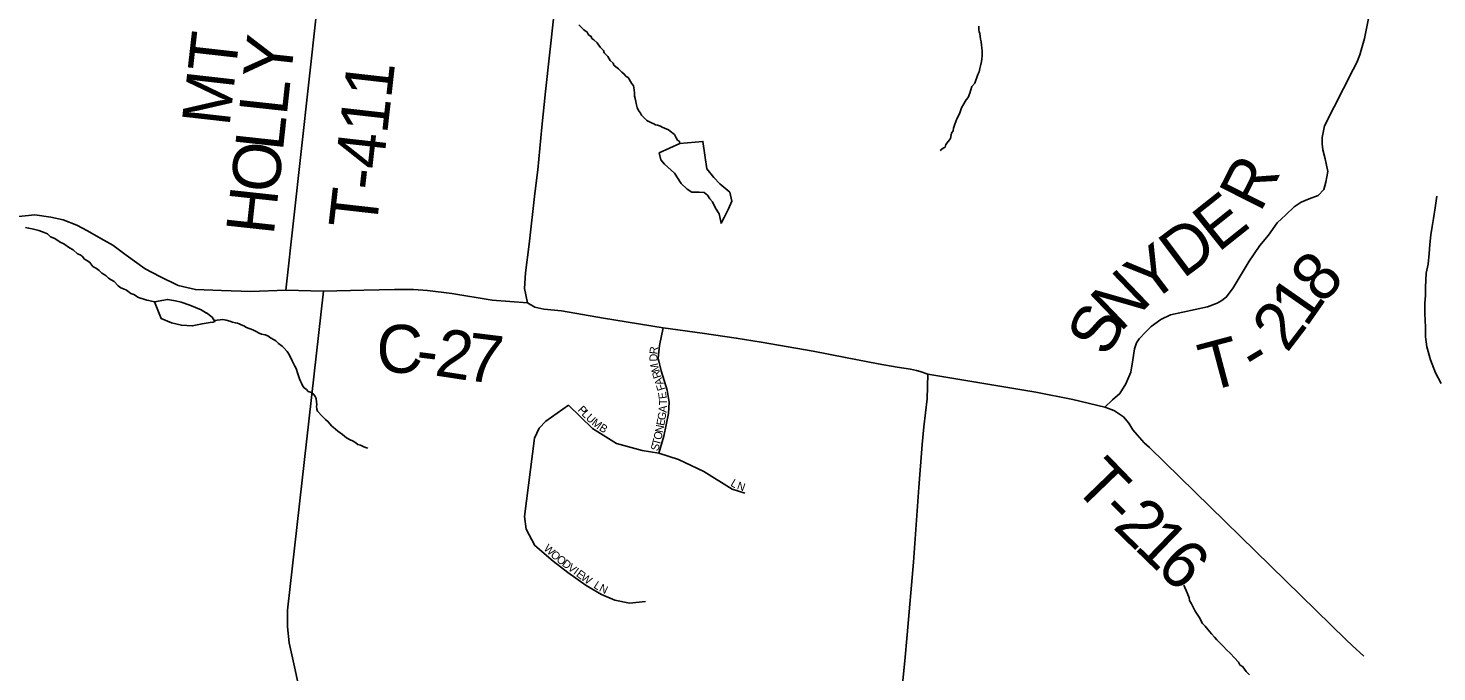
# Model space of a CAD drawing. Extents: x 1310247 to 1664935, y 235267 to 584339.
# Drawn here: x 1488461 to 1497261, y 378528 to 382553 of the extents above; entities that cross this region are included whole.
import ezdxf

# ---------------------------------------------------------------- set-up
doc = ezdxf.new("R2010")
doc.units = 0
for name, color, linetype in [('GM_X_County_Road', 7, 'Continuous'), ('GM_X_County_Road_Text', 7, 'Continuous'), ('GM_X_Major_River', 7, 'Continuous'), ('GM_X_Minor_Lake', 7, 'Continuous'), ('GM_X_Minor_River', 7, 'Continuous'), ('GM_X_State_Route', 7, 'Continuous'), ('GM_X_Township_Road', 7, 'Continuous'), ('GM_X_Township_Road_Text', 7, 'Continuous'), ('GM_X_Township_Subdivision', 7, 'Continuous'), ('GM_X_Township_Subdivision_Text', 7, 'Continuous')]:
    doc.layers.add(name, color=color, linetype=linetype)

msp = doc.modelspace()

# ---------------------------------------------------------------- linework, layer by layer
at = {"layer": 'GM_X_County_Road'}
for points in [[(1490704.7, 373498.3), (1490746.7, 373613.8), (1490792.7, 373999.5), (1490828.5, 374322.3), (1490859.3, 374622), (1490881.9, 374849.1), (1490897.7, 375088.3), (1490889.4, 375201.2), (1490872.1, 375321.6), (1490849.2, 375448.9), (1490819.4, 375578.5), (1490772.5, 375808.3), (1490726.5, 376033.9), (1490670.3, 376282.7), (1490655.4, 376347.1), (1490622.1, 376491.5), (1490409.9, 377308.1), (1490247.1, 377989.3), (1490125.5, 378560.5), (1490092.3, 378709.6), (1490080.8, 378810.5), (1490081.9, 378913.7), (1490306.8, 380908)], [(1490306.8, 380908), (1490558.6, 380915.4), (1490749.4, 380919.1), (1490867.9, 380919.1), (1490956.8, 380913.5), (1491108.7, 380893.2), (1491360.2, 380852.2), (1491581.2, 380834.8)]]:
    msp.add_lwpolyline(points, dxfattribs=at)
at = {"layer": 'GM_X_Major_River'}
msp.add_lwpolyline([(1497261.7, 381503.2), (1497250.5, 381429.1), (1497239.4, 381363.1), (1497232.6, 381313), (1497223.7, 381261), (1497216.7, 381200.9), (1497213.8, 381144.7), (1497206.7, 381076.6), (1497193.8, 381020.6), (1497190.3, 380934.3), (1497189.5, 380884.2), (1497186.7, 380832), (1497185.6, 380767.8), (1497190.3, 380683.4), (1497191.3, 380623.2), (1497198.4, 380560.8), (1497221.1, 380480.2), (1497253.9, 380397.3), (1497288.9, 380330.5)], dxfattribs=at)
at = {"layer": 'GM_X_Minor_Lake'}
for points in [[(1492606.7, 381526.8), (1492578.9, 381545.3), (1492541.4, 381582.1), (1492498.4, 381647.1), (1492437.1, 381702.3), (1492413.4, 381728.8), (1492404.1, 381773.1), (1492531.4, 381832.5)], [(1492531.4, 381832.5), (1492676.4, 381844.7), (1492701.6, 381673.7), (1492744.8, 381618.7), (1492782.3, 381580), (1492808, 381559.4), (1492843.6, 381526.7), (1492856.7, 381470.3), (1492835.8, 381422.5), (1492808.8, 381368.8), (1492790.1, 381333), (1492777.1, 381391.4), (1492755.6, 381427.9), (1492736.2, 381466.3), (1492720.5, 381486.7), (1492704.8, 381509), (1492685, 381525.4), (1492652.9, 381528), (1492606.7, 381526.8)], [(1489575.8, 380771.5), (1489542.7, 380791.1), (1489470.9, 380820.4), (1489417, 380839.4), (1489381, 380848.1), (1489331, 380857), (1489250.5, 380841.5)], [(1489250.5, 380841.5), (1489292.8, 380737.2), (1489356.6, 380710), (1489418.6, 380694.9), (1489486.8, 380691.7), (1489547.2, 380704.7), (1489597.5, 380711.9), (1489617.7, 380715.5), (1489627.8, 380719.4), (1489610.2, 380745.8), (1489574.5, 380772.5)]]:
    msp.add_lwpolyline(points, dxfattribs=at)
at = {"layer": 'GM_X_Minor_River'}
for points in [[(1491901.5, 382574.5), (1491933.1, 382541.8), (1491952.9, 382527.4), (1491962.7, 382511.2), (1491978.6, 382500.9), (1491982.4, 382488.8), (1491994.3, 382480.5), (1492016, 382462.1), (1492033.6, 382433.6), (1492055.4, 382413.2), (1492059.1, 382399.1), (1492082.8, 382376.5), (1492096.5, 382350.2), (1492116.2, 382333.8), (1492120.1, 382321.7), (1492131.9, 382311.4), (1492149.8, 382299.1), (1492169.5, 382278.6), (1492183.4, 382268.4), (1492197.1, 382250), (1492209.1, 382243.8), (1492230.6, 382209.3), (1492242.4, 382193), (1492244.2, 382181), (1492247.9, 382164.8), (1492249.6, 382148.7), (1492249.3, 382128.6), (1492253, 382112.5), (1492256.8, 382094.4), (1492258.6, 382082.3), (1492266.1, 382056), (1492273.9, 382037.8), (1492285.6, 382021.6), (1492293.5, 382009.4), (1492315.2, 381986.9), (1492327, 381976.7), (1492354.9, 381962.1), (1492368.8, 381953.8), (1492380.8, 381949.6), (1492392.8, 381947.4), (1492410.7, 381941.1), (1492422.7, 381934.8), (1492436.6, 381928.6), (1492460.5, 381918.1), (1492472.4, 381909.9), (1492498.2, 381887.3), (1492509.9, 381867), (1492517.7, 381852.8), (1492529.6, 381844.6), (1492531.4, 381832.5)], [(1494400.5, 382564.9), (1494400.1, 382542.9), (1494401.9, 382530.8), (1494405.7, 382518.7), (1494411.2, 382484.4), (1494414.9, 382468.3), (1494416.5, 382444.2), (1494418.3, 382432.1), (1494419.9, 382408), (1494421.5, 382379.8), (1494419.1, 382359.8), (1494416.8, 382343.8), (1494412.5, 382325.8), (1494406.1, 382301.8), (1494401.7, 382279.8), (1494393.4, 382263.8), (1494374.4, 382210), (1494356, 382188.2), (1494343.3, 382146.2), (1494332.8, 382120.3), (1494320.5, 382104.5), (1494299.8, 382068.7), (1494291.5, 382054.8), (1494283.1, 382030.8), (1494278.9, 382016.8), (1494262.3, 381987), (1494249.7, 381953.1), (1494241.2, 381927.1), (1494238.9, 381911.1), (1494228.7, 381897.2), (1494226.5, 381885.2), (1494222.1, 381863.2), (1494193.3, 381825.5), (1494189, 381809.5), (1494176.9, 381803.7), (1494158.6, 381788)], [(1488445.6, 381305.8), (1488463.7, 381303.4), (1488485.7, 381299), (1488527.6, 381288.2), (1488561.5, 381275.6), (1488581.5, 381267.2), (1488601.2, 381248.8), (1488627.2, 381238.3), (1488660.9, 381215.6), (1488684.8, 381205.2), (1488718.5, 381178.5), (1488742.4, 381166), (1488770.1, 381141.4), (1488786, 381135.1), (1488797.9, 381126.9), (1488813.7, 381108.5), (1488831.5, 381098.1), (1488847.4, 381087.8), (1488865.1, 381063.4), (1488889, 381051), (1488904.8, 381038.6), (1488920.6, 381020.3), (1488936.5, 381012), (1488948.4, 381003.7), (1488962.2, 380989.4), (1488980.1, 380979.1), (1488998, 380968.7), (1489023.6, 380942.1), (1489039.5, 380929.8), (1489057.4, 380923.5), (1489075.4, 380915.1), (1489103.1, 380894.6), (1489121.1, 380888.2), (1489150.9, 380869.6), (1489182.8, 380859), (1489202.8, 380852.6), (1489214.8, 380850.4), (1489230.8, 380846.1), (1489242.8, 380843.9), (1489250.5, 380841.5)], [(1489624.6, 380724.1), (1489676.5, 380731.9), (1489698.5, 380727.5), (1489720.5, 380721), (1489738.4, 380714.7), (1489756.4, 380710.4), (1489768.4, 380708.1), (1489780.4, 380703.9), (1489792.3, 380697.7), (1489808.3, 380691.4), (1489826.2, 380681), (1489864.1, 380666.3), (1489882, 380658), (1489903.9, 380645.5), (1489919.8, 380639.2), (1489941.8, 380634.8), (1489957.8, 380628.5), (1489975.6, 380616.1), (1489997.5, 380603.7), (1490009.4, 380597.5), (1490025.2, 380581.1), (1490047, 380564.7), (1490058.9, 380554.4), (1490078.6, 380532), (1490088.4, 380517.8), (1490100.1, 380495.5), (1490109.7, 380473.2), (1490119.5, 380457), (1490127.2, 380438.8)], [(1490127.2, 380438.8), (1490135, 380424.6), (1490146.5, 380392.2), (1490156, 380359.9), (1490161.8, 380345.8), (1490169.6, 380333.6), (1490177.3, 380315.4), (1490185.1, 380303.2), (1490199, 380292.9), (1490210.9, 380280.6), (1490230.8, 380274.3), (1490246.7, 380261.9), (1490254.5, 380249.8), (1490260.3, 380237.6), (1490262, 380215.5), (1490263.7, 380199.4), (1490263.5, 380187.3), (1490265.2, 380171.2), (1490269, 380159.1), (1490298.6, 380126.5), (1490318.3, 380106), (1490336.1, 380091.7), (1490346, 380079.5), (1490357.8, 380065.2), (1490379.6, 380048.7), (1490395.4, 380032.4), (1490425.1, 380011.8), (1490437, 380001.5), (1490450.9, 379991.2), (1490468.8, 379980.9), (1490490.7, 379970.5), (1490508.6, 379960.1), (1490520.4, 379949.9), (1490536.4, 379945.6), (1490554.3, 379937.2), (1490568.3, 379931), (1490582.3, 379926.7)], [(1496090.6, 378508.7), (1496070.9, 378531.1), (1496049.3, 378559.6), (1496031.5, 378572), (1496021.7, 378588.2), (1495998.1, 378616.7), (1495970.5, 378645.3), (1495946.7, 378665.8), (1495929, 378686.2), (1495903.3, 378710.8), (1495887.6, 378729.1), (1495871.8, 378745.5), (1495854.1, 378765.9), (1495832.4, 378790.3), (1495814.7, 378814.8), (1495797, 378831.1), (1495775.5, 378869.7), (1495752.1, 378908.2), (1495738.4, 378932.6), (1495728.8, 378952.8), (1495715.1, 378975.2), (1495713.3, 378991.3), (1495701.8, 379021.6), (1495680.5, 379070.2)]]:
    msp.add_lwpolyline(points, dxfattribs=at)
at = {"layer": 'GM_X_State_Route'}
msp.add_lwpolyline([(1493911.5, 378330.8), (1493938.3, 378597.2), (1493952.4, 378760.2), (1493991, 379213.8), (1494025.9, 379681.3), (1494046.8, 379949.1), (1494056.5, 380061), (1494076.3, 380235.3), (1494082.5, 380390.5), (1494034.3, 380405.4), (1494011.1, 380412.7), (1493973, 380419.9), (1493890.5, 380432.5), (1493770.9, 380455.1), (1493566.4, 380492.8), (1493365.7, 380533.3), (1493039.6, 380589.2), (1492884.9, 380615.3), (1492672.6, 380646), (1492427.1, 380680.2), (1492056.1, 380739.8), (1491792.1, 380784.6), (1491682.4, 380796), (1491625.4, 380808.3), (1491581.2, 380834.8), (1491561.3, 380925.3), (1491568.8, 381022.4), (1491590, 381202.9), (1491626.2, 381520.2), (1491644.4, 381667), (1491669.6, 381934.1), (1491693, 382156), (1491746, 382630)], dxfattribs=at)
at = {"layer": 'GM_X_Township_Road'}
for points in [[(1495414.2, 380622.9), (1495433.6, 380643.8), (1495475.7, 380687.7), (1495536.4, 380731.1), (1495598.2, 380760), (1495828.1, 380809.8), (1495888.8, 380834.3), (1495917.3, 380849.6), (1495947.9, 380872.9), (1495989.4, 380929.9), (1496087.9, 381095.7), (1496114.9, 381135), (1496156.5, 381194.1), (1496210.3, 381258.8), (1496264.7, 381336.8), (1496318.2, 381386.4), (1496369, 381435.9), (1496413.3, 381464.6), (1496462.8, 381485.4), (1496520.2, 381507.6), (1496556, 381544.4), (1496567.2, 381590.2), (1496580.1, 381657.4), (1496563.2, 381736.9), (1496548.8, 381791.7), (1496544.9, 381830.8), (1496544.9, 381869.8), (1496559.2, 381941.5), (1496738, 382295.2), (1496761.2, 382338.7), (1496780.5, 382386.3), (1496809.1, 382487.8), (1496859.9, 382739)], [(1490071.6, 380915.4), (1490262.9, 382648.1), (1490265.1, 382664.3), (1490265.3, 382666.2)], [(1486392.4, 381551.6), (1486701.2, 381500.6), (1487553, 381429.3), (1487889.3, 381395.9), (1488135.4, 381368.9), (1488257.9, 381366.3), (1488381.7, 381373.7), (1488503.7, 381385.3), (1488602.7, 381372.1), (1488680.2, 381354), (1488766, 381321), (1488831.9, 381286.3), (1488916, 381236.9), (1488990.2, 381195.6), (1489074.4, 381133), (1489193.1, 381048.8), (1489283.8, 380999.4), (1489397.6, 380943.3), (1489506.4, 380918.6), (1489669.7, 380911.7), (1489853, 380906.2), (1490071.6, 380915.4), (1490306.8, 380908)], [(1495187.2, 380183.1), (1495234.4, 380228.1), (1495281.7, 380268.9), (1495319.4, 380329.7), (1495350.2, 380403), (1495362.8, 380479.3), (1495373, 380547.1), (1495386, 380584.9), (1495402.7, 380610.5), (1495406.1, 380614.2), (1495414.2, 380622.9)], [(1494082.5, 380390.5), (1494381.6, 380340.3), (1494755.9, 380276.7), (1494987.5, 380230.3), (1495187.2, 380183.1), (1495233.2, 380166.3)], [(1495233.2, 380166.3), (1495248, 380160.9), (1495302.9, 380123.3), (1495337.7, 380082.7), (1495362.8, 380041.3), (1495389.8, 380009.4), (1495432.2, 379961.2), (1495466, 379931.3), (1496694.7, 378727.6), (1496733, 378692.3)], [(1496733, 378692.3), (1496805, 378625.8)]]:
    msp.add_lwpolyline(points, dxfattribs=at)
at = {"layer": 'GM_X_Township_Subdivision'}
for points in [[(1492400, 379894.6), (1492432.7, 380002.7), (1492460.4, 380144), (1492465.6, 380214.9), (1492454, 380290.2), (1492415.7, 380411), (1492397.2, 380489), (1492406, 380569.7), (1492427.1, 380680.2)], [(1492317, 378968.4), (1492218.6, 378958.7), (1492126.9, 378977.1), (1492042, 379011.8), (1491946.5, 379068.8), (1491832.7, 379149.8), (1491740.1, 379221.2), (1491626.2, 379317.7), (1491572.2, 379419.9), (1491562.5, 379499), (1491624.3, 379989.2), (1491653.2, 380052.8), (1491695.7, 380095.3), (1491836.5, 380195.6)], [(1491836.5, 380195.6), (1491987, 380049), (1492135.6, 379956.4), (1492297.7, 379912), (1492400, 379894.6), (1492524.4, 379856), (1492681.9, 379781.6), (1492858.2, 379670.8), (1492937.3, 379644.7)]]:
    msp.add_lwpolyline(points, dxfattribs=at)

# ---------------------------------------------------------------- texts
at = {"layer": 'GM_X_County_Road_Text'}
for s, rotation, p in [('C', 359.68386, (1490637, 380398.6)), ('2', 351.25977, (1490994, 380382.7)), ('7', 352.98908, (1491186.4, 380353.2)), ('-', 352.76849, (1490873.8, 380397.9))]:
    msp.add_text(s, height=300, rotation=rotation, dxfattribs=at).set_placement(p)
at = {"layer": 'GM_X_Township_Road_Text'}
for s, rotation, p in [('MT', 83.55845, (1489718.5, 381933.2)), ('Y', 83.70727, (1490100.5, 382224.1)), ('T-411', 83.53622, (1490635.6, 381288)), ('L', 83.79089, (1490076.2, 382001.2)), ('L', 83.7911, (1490051.9, 381778.1)), ('O', 83.78773, (1490023.4, 381515.6)), ('R', 63.12295, (1496158.4, 381394.4)), ('H', 83.79134, (1489994.8, 381253.2)), ('E', 38.63028, (1495895.4, 381146.5)), ('D', 36.80141, (1495675.7, 380982)), ('Y', 36.98355, (1495465, 380823.3)), ('8', 47.55093, (1496544.2, 380819.2)), ('N', 43.84851, (1495281.9, 380646.6)), ('1', 55.12005, (1496445, 380675.8)), ('S', 62.56586, (1495204.1, 380487.6)), ('2', 52.68993, (1496324.8, 380517.6)), ('T', 14.84805, (1495826.2, 380278.4)), ('-', 31.20825, (1496128.8, 380372.3)), ('T', 314.04234, (1494981.2, 379685.9)), ('-', 315.42721, (1495142.7, 379519)), ('2', 315.75205, (1495231.8, 379431.2)), ('1', 315.89946, (1495364.8, 379301.7)), ('6', 315.9342, (1495497.7, 379172.9))]:
    msp.add_text(s, height=300, rotation=rotation, dxfattribs=at).set_placement(p)
at = {"layer": 'GM_X_Township_Subdivision_Text'}
for s, rotation, p in [('D', 92.01109, (1492393.1, 380469.9)), ('R', 84.33289, (1492391.5, 380512.1)), ('M', 102.68883, (1492406.5, 380407.8)), ('R', 107.28305, (1492418, 380371)), ('A', 108.19224, (1492431.7, 380329.4)), ('F', 107.05816, (1492442.3, 380294.7)), ('E', 97.52387, (1492451, 380237.9)), ('P', 313.87737, (1491891.1, 380163.2)), ('L', 313.87737, (1491915.5, 380137.9)), ('A', 85.69154, (1492448.8, 380147.6)), ('T', 91.36276, (1492452.2, 380196.9)), ('U', 316.67173, (1491941.7, 380110.6)), ('M', 322.26046, (1491977.7, 380077)), ('B', 327.84919, (1492023.8, 380041.7)), ('N', 79.23868, (1492425.7, 380020.3)), ('E', 79.81168, (1492434.1, 380064.1)), ('G', 79.80866, (1492440.3, 380098.7)), ('T', 75.44693, (1492406, 379939.9)), ('O', 76.62855, (1492415.1, 379975.1)), ('S', 75.44693, (1492397.1, 379905.9)), ('L', 329.7062, (1492844.9, 379694.1)), ('N', 341.20323, (1492885.1, 379671.9)), ('W', 316.96183, (1491677.9, 379294.3)), ('O', 318.46077, (1491720.7, 379254.3)), ('O', 322.79629, (1491756.9, 379222.5)), ('D', 323.47414, (1491792.4, 379195.5)), ('V', 323.48416, (1491827.8, 379169.3)), ('I', 323.43603, (1491863.1, 379143.1)), ('E', 323.46246, (1491880.8, 379130)), ('W', 324.40476, (1491909.8, 379108.5)), ('L', 327.00706, (1491989.5, 379057.4)), ('N', 333.59653, (1492024.4, 379035.2))]:
    msp.add_text(s, height=50, rotation=rotation, dxfattribs=at).set_placement(p)

doc.saveas('drawing.dxf')
